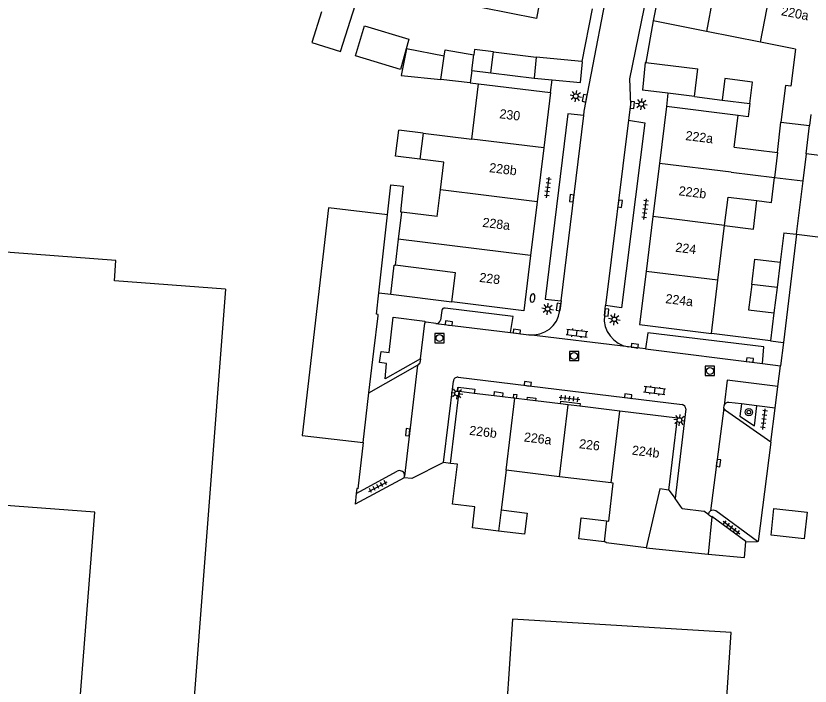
# Model space of a CAD drawing. Extents: x 132998 to 136004, y 396998 to 398512.
# Drawn here: x 133591.9 to 133677.6, y 397102.8 to 397175.1 of the extents above; entities that cross this region are included whole.
import ezdxf

# ---------------------------------------------------------------- set-up
doc = ezdxf.new("R2010")
doc.units = 0
for name, color, linetype in [('gg-afsc-erfafscheiding', 7, 'Continuous'), ('gg-afsc-muur', 7, 'Continuous'), ('gg-anno-huisnummerreeks BGT', 7, 'Continuous'), ('gg-bbg-bijgebouw', 7, 'Continuous'), ('gg-bbg-gedigitaliseerde bebouwing', 7, 'Continuous'), ('gg-bbg-gedigitaliseerde bijgebouw', 7, 'Continuous'), ('gg-bbg-hoofdgebouw', 7, 'Continuous'), ('gg-bbg-luifel en loopbrug', 7, 'Continuous'), ('gg-bbg-tussenscheiding', 7, 'Continuous'), ('gg-knt-verharding', 7, 'Continuous'), ('gg-knt-verharding nz', 7, 'Continuous'), ('gt-grn-weggrens', 7, 'Continuous'), ('gt-symb-boom', 7, 'Continuous'), ('gt-symb-brandkraan', 7, 'Continuous'), ('gt-symb-klinker verharding', 7, 'Continuous'), ('gt-symb-kolk', 7, 'Continuous'), ('gt-symb-lichtmast', 7, 'Continuous'), ('gt-symb-rioolschacht', 7, 'Continuous'), ('gt-symb-tegel verharding', 7, 'Continuous')]:
    doc.layers.add(name, color=color, linetype=linetype)

# ---------------------------------------------------------------- blocks, each defined once
blk = doc.blocks.new('gt0-TEG1')
at = {"layer": 'gt-symb-tegel verharding'}
for p, q in [((-1.125, 0), (1.125, 0)), ((-0.9, -0.25), (-0.9, 0.25)), ((-0.45, -0.25), (-0.45, 0.25)), ((0, -0.25), (0, 0.25)), ((0.45, -0.25), (0.45, 0.25)), ((0.9, -0.25), (0.9, 0.25))]:
    blk.add_line(p, q, dxfattribs=at)
blk = doc.blocks.new('gt0-LMAST')
at = {"layer": 'gt-symb-lichtmast'}
for p, q in [((-0.182, 0.173), (-0.447, 0.438)), ((-0.005, 0.246), (-0.005, 0.621)), ((0.172, 0.173), (0.437, 0.438)), ((-0.255, -0.004), (-0.63, -0.004)), ((-0.182, -0.181), (-0.447, -0.446)), ((-0.005, -0.254), (-0.005, -0.629)), ((0.437, -0.446), (0.172, -0.181)), ((0.245, -0.004), (0.62, -0.004))]:
    blk.add_line(p, q, dxfattribs=at)
blk.add_circle((-0.005, -0.004), 0.25, dxfattribs=at)
blk = doc.blocks.new('gt0-KOLK')
at = {"layer": 'gt-symb-kolk'}
blk.add_lwpolyline([(0, 0), (0.375, 0), (0.375, 0.4), (-0.375, 0.4), (-0.375, 0), (0, 0)], dxfattribs=at)
blk = doc.blocks.new('gt0-BR')
at = {"layer": 'gt-symb-brandkraan'}
for centre, radius, start, end in [((-0.244, 0), 0.206, 107.56694, 252.43307), ((0.599, -2.664), 3, 106.89205, 107.56694), ((0, -0.691), 0.938, 73.10799, 106.89205), ((-0.599, -2.664), 3, 72.43309, 73.10799), ((0.244, 0), 0.206, 287.56695, 72.43309), ((0.599, 2.664), 3, 252.43307, 253.10797), ((0, 0.691), 0.938, 253.10797, 286.89206), ((-0.599, 2.664), 3, 286.89206, 287.56695)]:
    blk.add_arc(centre, radius, start, end, dxfattribs=at)
blk = doc.blocks.new('gt0-RS')
at = {"layer": 'gt-symb-rioolschacht'}
blk.add_lwpolyline([(-0.5, -0.5), (0.5, -0.5), (0.5, 0.5), (-0.5, 0.5)], close=True, dxfattribs=at)
blk.add_circle((0, 0), 0.375, dxfattribs=at)
blk = doc.blocks.new('gt0-BOOM')
at = {"layer": 'gt-symb-boom'}
for radius in [0.4, 0.2]:
    blk.add_circle((0, 0), radius, dxfattribs=at)
blk = doc.blocks.new('gt0-KL1')
at = {"layer": 'gt-symb-klinker verharding'}
for p, q in [((-1.15, 0.3), (1.15, 0.3)), ((-1, -0.3), (-1, 0.3)), ((-0.5, 0.3), (-0.5, 0.45)), ((0, -0.3), (0, 0.3)), ((0.5, 0.3), (0.5, 0.45)), ((1, -0.3), (1, 0.3)), ((-1.15, -0.3), (1.15, -0.3)), ((-0.5, -0.45), (-0.5, -0.3)), ((0.5, -0.45), (0.5, -0.3))]:
    blk.add_line(p, q, dxfattribs=at)

msp = doc.modelspace()

# ---------------------------------------------------------------- linework, layer by layer
at = {"layer": 'gg-afsc-erfafscheiding'}
for p, q in [((133640.916, 397167.84), (133641.81, 397167.73)), ((133665.102, 397166.345), (133668.086, 397165.975)), ((133674.721, 397151.665), (133676.063, 397151.5)), ((133674.68, 397139.84), (133674.383, 397137.329)), ((133638.765, 397126.791), (133638.02, 397126.87)), ((133633.766, 397125.235), (133628.503, 397122.408)), ((133659.88, 397117.692), (133666.57, 397117.011))]:
    msp.add_line(p, q, dxfattribs=at)
for points in [[(133671.063, 397165.606), (133670.872, 397164.18), (133669.8, 397164.31)], [(133638.02, 397126.87), (133634.613, 397125.159), (133633.766, 397125.235)]]:
    msp.add_lwpolyline(points, dxfattribs=at)
at = {"layer": 'gg-afsc-muur'}
for p, q in [((133654.06, 397175.82), (133652.959, 397170.119)), ((133660.63, 397174.53), (133659.858, 397170.01)), ((133631.997, 397153.612), (133632.359, 397156.838)), ((133674.721, 397151.665), (133674.331, 397148.489)), ((133676.11, 397151.494), (133674.68, 397139.84)), ((133632.331, 397145.031), (133638.93, 397144.2)), ((133673.66, 397143.03), (133673.29, 397140.014)), ((133673.29, 397140.014), (133666.92, 397140.81)), ((133674.096, 397135.082), (133674.383, 397137.329)), ((133673.798, 397132.752), (133674.096, 397135.082)), ((133673.328, 397129.075), (133673.798, 397132.752)), ((133628.622, 397123.543), (133628.503, 397122.408)), ((133662.32, 397123.92), (133662.994, 397122.999)), ((133663.771, 397121.941), (133662.994, 397122.999)), ((133663.771, 397121.941), (133666.107, 397121.634)), ((133666.639, 397121.246), (133666.107, 397121.634)), ((133666.639, 397121.246), (133666.949, 397121.02)), ((133670.635, 397118.341), (133671.887, 397118.366))]:
    msp.add_line(p, q, dxfattribs=at)
for points in [[(133632.359, 397156.838), (133633.681, 397156.69), (133633.369, 397153.908), (133633.488, 397153.894)], [(133632.331, 397145.031), (133632.692, 397148.167), (133632.815, 397148.152)], [(133629.349, 397129.034), (133628.796, 397124.055), (133628.677, 397124.068), (133628.622, 397123.543)], [(133673.328, 397129.075), (133671.958, 397118.367), (133671.887, 397118.366)]]:
    msp.add_lwpolyline(points, dxfattribs=at)
at = {"layer": 'gg-bbg-bijgebouw'}
for p, q in [((133631.053, 397145.189), (133631.997, 397153.612)), ((133630.521, 397138.89), (133630.975, 397142.711)), ((133629.989, 397134.414), (133630.521, 397138.89)), ((133629.349, 397129.034), (133629.989, 397134.414)), ((133666.949, 397121.02), (133666.57, 397117.011))]:
    msp.add_line(p, q, dxfattribs=at)
for points in [[(133652.784, 397167.865), (133653.003, 397170.115), (133652.959, 397170.119)], [(133659.858, 397170.01), (133659.781, 397170.019), (133659.475, 397167.043)], [(133631.997, 397153.612), (133625.624, 397154.353), (133622.768, 397129.788), (133629.349, 397129.034)], [(133630.975, 397142.711), (133630.993, 397142.86), (133630.794, 397142.883), (133631.053, 397145.189)], [(133670.635, 397118.341), (133670.637, 397118.36), (133666.952, 397121.056), (133666.949, 397121.02)], [(133666.57, 397117.011), (133670.475, 397116.642), (133670.635, 397118.341)]]:
    msp.add_lwpolyline(points, dxfattribs=at)
at = {"layer": 'gg-bbg-gedigitaliseerde bebouwing'}
for p, q in [((133666.397, 397173.377), (133660.63, 397174.53)), ((133672.209, 397172.214), (133666.397, 397173.377)), ((133675.985, 397171.459), (133672.209, 397172.214)), ((133641.079, 397161.766), (133641.81, 397167.73)), ((133677.635, 397164.417), (133677.491, 397163.218)), ((133674.415, 397163.596), (133677.491, 397163.218)), ((133635.818, 397162.41), (133635.475, 397159.603)), ((133635.818, 397162.41), (133641.079, 397161.766)), ((133669.379, 397160.877), (133674.045, 397160.304)), ((133674.045, 397160.304), (133673.716, 397157.624)), ((133638.057, 397159.287), (133635.475, 397159.603)), ((133637.69, 397156.295), (133638.057, 397159.287)), ((133637.338, 397153.427), (133637.69, 397156.295)), ((133637.338, 397153.427), (133633.488, 397153.894)), ((133676.063, 397151.5), (133676.11, 397151.494))]:
    msp.add_line(p, q, dxfattribs=at)
for points in [[(133648.463, 397176.926), (133648.037, 397174.768), (133642.238, 397175.911), (133642.664, 397178.072)], [(133624.854, 397175.474), (133623.813, 397172.185), (133626.912, 397171.205), (133628.78, 397177.11)], [(133675.985, 397171.459), (133675.497, 397167.489), (133674.902, 397167.562), (133674.415, 397163.596)], [(133671.829, 397155.135), (133673.387, 397154.944), (133673.716, 397157.624)], [(133668.346, 397152.448), (133668.722, 397155.517), (133671.829, 397155.135)], [(133614.515, 397145.576), (133602.535, 397146.474), (133602.701, 397148.666), (133564.66, 397151.539), (133564.493, 397149.338), (133555.871, 397149.987)]]:
    msp.add_lwpolyline(points, dxfattribs=at)
at = {"layer": 'gg-bbg-gedigitaliseerde bijgebouw'}
for p, q in [((133637.721, 397168.181), (133638.099, 397170.697)), ((133643.145, 397168.92), (133643.42, 397171.164)), ((133648.026, 397170.599), (133647.807, 397168.349)), ((133652.959, 397170.119), (133648.026, 397170.599)), ((133659.858, 397170.01), (133665.467, 397169.356)), ((133641.08, 397169.174), (133640.916, 397167.84)), ((133641.08, 397169.174), (133643.145, 397168.92)), ((133665.102, 397166.345), (133665.467, 397169.356)), ((133640.916, 397167.84), (133637.721, 397168.181)), ((133647.807, 397168.349), (133649.741, 397168.161)), ((133649.741, 397168.161), (133652.784, 397167.865)), ((133662.233, 397166.701), (133659.475, 397167.043)), ((133665.102, 397166.345), (133662.233, 397166.701)), ((133668.086, 397165.975), (133671.063, 397165.606)), ((133677.127, 397160.183), (133676.769, 397157.249)), ((133676.769, 397157.249), (133676.063, 397151.5)), ((133674.331, 397148.489), (133673.996, 397145.76)), ((133673.996, 397145.76), (133673.66, 397143.03))]:
    msp.add_line(p, q, dxfattribs=at)
for points in [[(133638.099, 397170.697), (133638.202, 397171.384), (133641.305, 397170.851)], [(133643.42, 397171.164), (133641.381, 397171.414), (133641.305, 397170.851)], [(133671.063, 397165.606), (133671.35, 397167.918), (133668.372, 397168.287), (133668.086, 397165.975)], [(133676.11, 397151.494), (133681.323, 397150.854), (133682.389, 397159.538), (133677.127, 397160.183)], [(133671.266, 397146.095), (133671.601, 397148.825), (133674.331, 397148.489)], [(133671.266, 397146.095), (133670.931, 397143.366), (133673.66, 397143.03)], [(133673.668, 397121.937), (133677.247, 397121.544), (133676.93, 397118.662), (133673.352, 397119.055), (133673.668, 397121.937)]]:
    msp.add_lwpolyline(points, dxfattribs=at)
at = {"layer": 'gg-bbg-hoofdgebouw'}
for p, q in [((133662.15, 397182.17), (133660.63, 397174.53)), ((133641.81, 397167.73), (133649.56, 397166.78)), ((133649.56, 397166.78), (133648.827, 397160.815)), ((133662.06, 397165.27), (133661.308, 397159.149)), ((133669.8, 397164.31), (133662.06, 397165.27)), ((133669.379, 397160.877), (133669.8, 397164.31)), ((133648.827, 397160.815), (133648.115, 397155.015)), ((133661.308, 397159.149), (133660.601, 397153.4)), ((133648.115, 397155.015), (133647.403, 397149.219)), ((133633.488, 397153.894), (133633.145, 397150.97)), ((133660.601, 397153.4), (133659.875, 397147.495)), ((133667.623, 397146.543), (133668.346, 397152.448)), ((133633.145, 397150.97), (133632.815, 397148.152)), ((133639.316, 397147.356), (133632.815, 397148.152)), ((133638.93, 397144.2), (133639.316, 397147.356)), ((133666.92, 397140.81), (133667.623, 397146.543)), ((133638.765, 397126.791), (133639.71, 397134.54)), ((133641.348, 397134.34), (133639.71, 397134.54)), ((133643.482, 397134.081), (133641.348, 397134.34)), ((133644.376, 397133.972), (133643.482, 397134.081)), ((133645.567, 397133.827), (133644.376, 397133.972)), ((133645.712, 397133.809), (133645.567, 397133.827)), ((133645.865, 397133.79), (133645.712, 397133.809)), ((133647.056, 397133.645), (133645.865, 397133.79)), ((133647.949, 397133.536), (133647.056, 397133.645)), ((133650.629, 397133.21), (133647.949, 397133.536)), ((133651.463, 397133.108), (133650.629, 397133.21)), ((133652.714, 397132.956), (133651.463, 397133.108)), ((133657.043, 397132.429), (133652.714, 397132.956)), ((133644.768, 397126.059), (133644.246, 397121.773)), ((133650.52, 397125.358), (133644.768, 397126.059)), ((133656.101, 397124.678), (133650.52, 397125.358))]:
    msp.add_line(p, q, dxfattribs=at)
for points in [[(133647.403, 397149.219), (133646.67, 397143.25), (133638.93, 397144.2)], [(133659.875, 397147.495), (133659.17, 397141.76), (133666.92, 397140.81)], [(133614.515, 397145.576), (133610.669, 397095.497), (133598.436, 397096.41)], [(133662.32, 397123.92), (133663.27, 397131.67), (133657.043, 397132.429)], [(133643.967, 397119.49), (133641.14, 397119.835), (133641.418, 397122.117), (133639.007, 397122.411), (133639.529, 397126.698), (133638.765, 397126.791)], [(133598.436, 397096.41), (133600.415, 397121.533), (133563, 397124.344), (133562.441, 397117.457), (133563.866, 397117.341), (133563.304, 397110.418), (133561.945, 397110.525), (133561.848, 397109.378), (133552.864, 397110.054)], [(133655.607, 397120.589), (133655.839, 397120.561), (133656.338, 397124.649), (133656.101, 397124.678)], [(133662.32, 397123.92), (133661.338, 397124.04), (133659.88, 397117.692)], [(133644.246, 397121.773), (133647.054, 397121.43), (133646.776, 397119.148), (133643.967, 397119.49)], [(133655.334, 397118.337), (133652.608, 397118.669), (133652.883, 397120.921), (133655.607, 397120.589)], [(133659.88, 397117.692), (133655.554, 397118.219), (133655.565, 397118.309), (133655.334, 397118.337)], [(133668.184, 397095.566), (133669.052, 397108.536), (133645.449, 397109.987), (133642.882, 397071.448), (133635.49, 397071.851), (133635.824, 397076.799), (133618.929, 397077.938), (133618.603, 397073.053), (133613.914, 397073.35), (133615.042, 397090.409), (133607.549, 397090.895), (133607.469, 397089.683), (133598.106, 397090.359), (133597.338, 397078.544), (133592.665, 397078.861), (133592.719, 397079.669), (133565.074, 397081.522), (133564.74, 397076.627), (133560.058, 397076.944), (133561.471, 397098.817), (133552.166, 397099.424)]]:
    msp.add_lwpolyline(points, dxfattribs=at)
at = {"layer": 'gg-bbg-luifel en loopbrug'}
for p, q in [((133643.42, 397171.164), (133648.026, 397170.599)), ((133643.145, 397168.92), (133647.807, 397168.349)), ((133674.045, 397160.304), (133674.415, 397163.596)), ((133635.818, 397162.41), (133633.201, 397162.732)), ((133677.127, 397160.183), (133677.491, 397163.218)), ((133673.716, 397157.624), (133676.769, 397157.249))]:
    msp.add_line(p, q, dxfattribs=at)
for points in [[(133634.272, 397172.53), (133633.388, 397169.287), (133628.527, 397170.749), (133629.495, 397173.967), (133634.272, 397172.53)], [(133638.099, 397170.697), (133634.029, 397171.499), (133633.463, 397168.63), (133637.721, 397168.181)], [(133635.475, 397159.603), (133632.857, 397159.924), (133633.201, 397162.732)], [(133668.346, 397152.448), (133671.453, 397152.067), (133671.829, 397155.135)]]:
    msp.add_lwpolyline(points, dxfattribs=at)
at = {"layer": 'gg-bbg-tussenscheiding'}
for p, q in [((133667.807, 397181.042), (133666.397, 397173.377)), ((133672.209, 397172.214), (133673.702, 397179.867)), ((133641.08, 397169.174), (133641.305, 397170.851)), ((133648.827, 397160.815), (133641.079, 397161.766)), ((133669.051, 397158.197), (133661.308, 397159.149)), ((133669.051, 397158.197), (133673.716, 397157.624)), ((133648.115, 397155.015), (133637.69, 397156.295)), ((133668.346, 397152.448), (133660.601, 397153.4)), ((133647.403, 397149.219), (133633.145, 397150.97)), ((133667.623, 397146.543), (133659.875, 397147.495)), ((133673.996, 397145.76), (133671.266, 397146.095)), ((133644.768, 397126.059), (133645.712, 397133.809)), ((133650.52, 397125.358), (133651.463, 397133.108)), ((133656.101, 397124.678), (133657.043, 397132.429)), ((133644.246, 397121.773), (133643.967, 397119.49)), ((133655.607, 397120.589), (133655.334, 397118.337))]:
    msp.add_line(p, q, dxfattribs=at)
at = {"layer": 'gg-knt-verharding'}
for p, q in [((133650.707, 397144.315), (133650.58, 397143.27)), ((133655.38, 397142.75), (133655.51, 397143.806)), ((133637.834, 397143.265), (133637.715, 397142.252)), ((133635.555, 397138.069), (133635.993, 397141.906)), ((133645.246, 397140.909), (133647.243, 397140.657)), ((133659.811, 397139.132), (133657.97, 397139.36)), ((133635.555, 397138.069), (133635.52, 397137.762)), ((133629.989, 397134.414), (133635.233, 397137.386)), ((133635.272, 397137.408), (133635.233, 397137.386)), ((133672.443, 397137.568), (133674.383, 397137.329)), ((133638.02, 397126.87), (133639.09, 397135.67)), ((133639.59, 397136.08), (133663.75, 397133.14)), ((133664.15, 397132.66), (133662.994, 397122.999)), ((133668.271, 397132.754), (133668.28, 397133.046)), ((133670.165, 397133.199), (133668.78, 397133.37)), ((133671.816, 397132.996), (133670.165, 397133.199)), ((133673.798, 397132.752), (133671.816, 397132.996)), ((133628.622, 397123.543), (133633.027, 397125.935)), ((133633.766, 397125.235), (133633.823, 397125.418)), ((133633.823, 397125.418), (133633.811, 397125.609))]:
    msp.add_line(p, q, dxfattribs=at)
for points in [[(133653.145, 397164.319), (133653.2, 397164.77), (133656.391, 397181.425)], [(133660.614, 397180.58), (133658.08, 397168.28), (133658.19, 397165.49), (133657.983, 397163.816)], [(133653.145, 397164.319), (133651.444, 397164.501), (133648.973, 397144.518), (133650.707, 397144.315)], [(133657.983, 397163.816), (133659.729, 397163.525), (133657.214, 397143.579), (133655.51, 397143.806)], [(133645.246, 397140.909), (133645.553, 397142.62), (133638.188, 397143.535)], [(133635.555, 397138.069), (133631.718, 397135.899), (133631.894, 397137.548), (133631.132, 397137.655), (133631.301, 397138.858), (133632.179, 397138.735), (133632.596, 397142.556), (133636.021, 397142.129), (133635.993, 397141.906)], [(133637.19, 397141.881), (133636.158, 397142.01), (133636.058, 397141.986), (133635.993, 397141.906)], [(133672.443, 397137.568), (133672.57, 397139.35), (133660.056, 397140.867), (133659.811, 397139.132)], [(133639.71, 397134.54), (133639.561, 397134.558), (133639.616, 397135.005), (133641.402, 397134.787), (133641.348, 397134.34)], [(133643.482, 397134.081), (133643.537, 397134.527), (133644.43, 397134.418), (133644.376, 397133.972)], [(133645.567, 397133.827), (133645.621, 397134.273), (133645.919, 397134.237), (133645.865, 397133.79)], [(133647.056, 397133.645), (133647.092, 397133.943), (133647.985, 397133.834), (133647.949, 397133.536)], [(133650.629, 397133.21), (133650.666, 397133.508), (133652.75, 397133.254), (133652.714, 397132.956)], [(133673.328, 397129.075), (133668.43, 397132.51), (133668.271, 397132.754)], [(133670.165, 397133.199), (133669.997, 397131.9), (133671.571, 397130.836), (133671.816, 397132.996)], [(133666.639, 397121.246), (133666.67, 397121.526), (133666.822, 397121.663)], [(133671.887, 397118.366), (133667.384, 397121.676), (133667.101, 397121.746), (133666.822, 397121.663)]]:
    msp.add_lwpolyline(points, dxfattribs=at)
for centre, radius, start, end in [((133638.121, 397143.256), 0.287, 76.39588, 178.27052), ((133647.591, 397143.65), 3.013, 263.36325, 352.76139), ((133637.244, 397142.362), 0.484, 263.62068, 346.87447), ((133658.426, 397142.393), 3.067, 173.31509, 261.44542), ((133635.061, 397137.82), 0.463, 297.13718, 352.83534), ((133639.535, 397135.637), 0.447, 82.96051, 175.74299), ((133663.684, 397132.678), 0.467, 357.79033, 81.82081), ((133668.741, 397132.883), 0.489, 85.40217, 160.4843), ((133633.298, 397125.481), 0.529, 14.05097, 120.79235)]:
    msp.add_arc(centre, radius, start, end, dxfattribs=at)
at = {"layer": 'gg-knt-verharding nz'}
for p, q in [((133650.707, 397144.315), (133653.145, 397164.319)), ((133657.983, 397163.816), (133655.51, 397143.806)), ((133637.19, 397141.881), (133645.246, 397140.909)), ((133659.811, 397139.132), (133672.443, 397137.568)), ((133635.233, 397137.386), (133633.823, 397125.418)), ((133668.271, 397132.754), (133666.822, 397121.663))]:
    msp.add_line(p, q, dxfattribs=at)
msp.add_lwpolyline([(133674.096, 397135.082), (133668.605, 397135.759), (133668.28, 397133.046)], dxfattribs=at)
at = {"layer": 'gt-grn-weggrens'}
for p, q in [((133649.56, 397166.78), (133649.741, 397168.161)), ((133662.233, 397166.701), (133662.06, 397165.27)), ((133631.053, 397145.189), (133632.331, 397145.031)), ((133657.97, 397139.36), (133647.243, 397140.657)), ((133673.29, 397140.014), (133674.68, 397139.84))]:
    msp.add_line(p, q, dxfattribs=at)

# ---------------------------------------------------------------- block references
at = {"layer": 'gt-symb-boom'}
msp.add_blockref('gt0-BOOM', (133670.962, 397132.32), dxfattribs=at)
at = {"layer": 'gt-symb-brandkraan', "rotation": 82.99574075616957}
msp.add_blockref('gt0-BR', (133647.625, 397144.619), dxfattribs=at)
at = {"layer": 'gt-symb-klinker verharding'}
for p, rotation in [((133652.417, 397140.839), -6.947410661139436), ((133660.784, 397134.634), 173.0525893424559)]:
    msp.add_blockref('gt0-KL1', p, dxfattribs=dict(at, rotation=rotation))
at = {"layer": 'gt-symb-kolk'}
for p, rotation in [((133653.458, 397166.132), 79.16208955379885), ((133658.187, 397165.463), -95.91007032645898), ((133652.052, 397155.355), 83.05258934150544), ((133656.872, 397154.824), -97.00425924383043), ((133650.622, 397143.632), 83.05258934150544), ((133655.419, 397143.094), -96.94741065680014), ((133638.58, 397141.713), -6.883795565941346), ((133645.911, 397140.825), -7.181878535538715), ((133658.62, 397139.279), -7.068140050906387), ((133671.045, 397137.741), -7.068140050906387), ((133647.082, 397135.167), -6.947410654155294), ((133657.915, 397133.85), -6.947410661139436), ((133634.354, 397130.127), 83.10945167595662), ((133667.48, 397126.849), -97.29556014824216)]:
    msp.add_blockref('gt0-KOLK', p, dxfattribs=dict(at, rotation=rotation))
at = {"layer": 'gt-symb-lichtmast'}
for p, rotation in [((133652.286, 397166.395), 80.20785375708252), ((133659.355, 397165.541), 82.93185994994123), ((133649.249, 397143.447), 82.93185994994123), ((133656.436, 397142.331), 82.93185994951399), ((133639.485, 397134.346), 82.93185994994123), ((133663.466, 397131.464), 82.93185994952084)]:
    msp.add_blockref('gt0-LMAST', p, dxfattribs=dict(at, rotation=rotation))
at = {"layer": 'gt-symb-rioolschacht'}
for p in [(133637.592, 397140.309), (133652.105, 397138.374), (133666.76, 397136.766)]:
    msp.add_blockref('gt0-RS', p, dxfattribs=at)
at = {"layer": 'gt-symb-tegel verharding'}
for p, rotation in [((133649.273, 397156.557), 82.81812146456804), ((133659.777, 397154.212), 82.81812146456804), ((133651.614, 397133.801), -6.947410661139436), ((133672.59, 397131.557), 82.70443985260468), ((133630.951, 397124.292), 27.769212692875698), ((133669.077, 397119.877), -36.29695894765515)]:
    msp.add_blockref('gt0-TEG1', p, dxfattribs=dict(at, rotation=rotation))

# ---------------------------------------------------------------- texts
at = {"layer": 'gg-anno-huisnummerreeks BGT'}
for s, rotation, p in [('220a', 348.8, (133674.389, 397175.14)), ('230', 353, (133644.016, 397164.021)), ('222a', 353, (133664.082, 397161.667)), ('228b', 353, (133642.912, 397158.21)), ('222b', 353, (133663.35, 397155.713)), ('228a', 353, (133642.187, 397152.31)), ('224', 353, (133662.993, 397149.626)), ('228', 353, (133641.849, 397146.373)), ('224a', 353, (133661.921, 397144.084)), ('226b', 353.1, (133640.763, 397129.878)), ('226a', 353.1, (133646.657, 397129.16)), ('226', 353.1, (133652.61, 397128.435)), ('224b', 353.1, (133658.303, 397127.741))]:
    msp.add_text(s, height=1, rotation=rotation, dxfattribs=at).set_placement(p)

doc.saveas('drawing.dxf')
